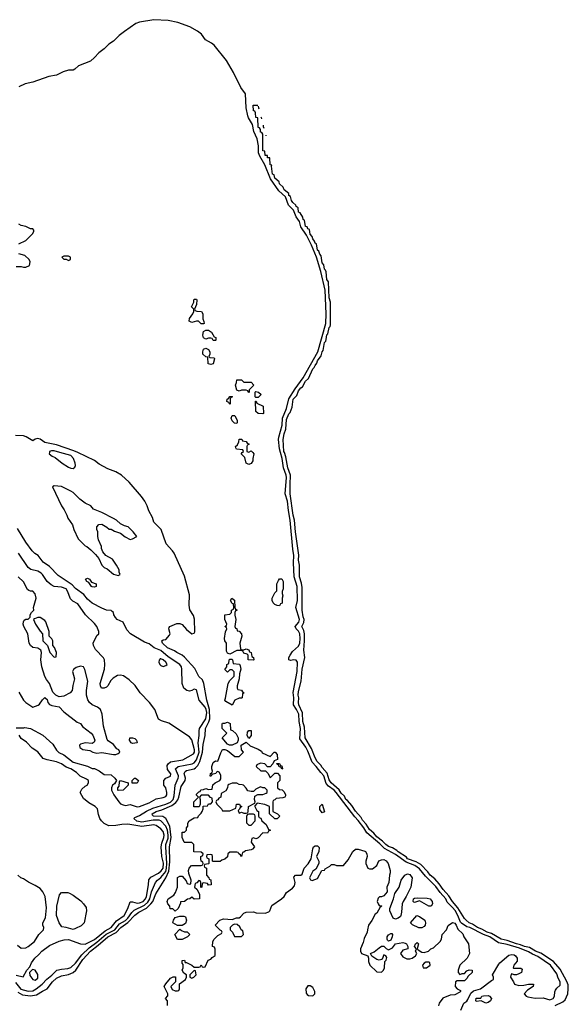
# Model space of a CAD drawing. Header units: inches. Extents: x 2348352 to 2479776, y 460422 to 613655.
# Tile 590 of 590: x 2453159 to 2457786, y 605341 to 613655. Entities that reach past the tile are written whole.
import ezdxf

# ---------------------------------------------------------------- set-up
doc = ezdxf.new("R2010")
doc.units = ezdxf.units.IN
doc.header["$MEASUREMENT"] = 0
doc.layers.add('C4650', color=7, linetype='Continuous')
doc.layers.add('C4651', color=7, linetype='Continuous')

msp = doc.modelspace()

# ---------------------------------------------------------------- linework, layer by layer
at = {"layer": 'C4650', "color": 4}
for points, elevation in [([(2453142.7, 605442.7), (2453181.3, 605421.3), (2453250, 605411.9), (2453299.1, 605420.9), (2453350, 605452.9), (2453390, 605470.3), (2453434.5, 605530), (2453470, 605561.2), (2453510, 605580.7), (2453570, 605593.4), (2453610.6, 605609.4), (2453631.8, 605628.2), (2453690, 605718.5), (2453755, 605790), (2453820.6, 605839.4), (2453902, 605910), (2453972.9, 605947.1), (2454011, 605989), (2454070, 606031.8), (2454130, 606093.6), (2454162.7, 606117.3), (2454227, 606153), (2454266, 606190), (2454282.5, 606210), (2454307.6, 606272.4), (2454390, 606408.7), (2454415.6, 606464.4), (2454423.9, 606543.9), (2454421.8, 606670), (2454435.6, 606750), (2454423.9, 606843.9), (2454390.6, 606910.6), (2454367, 606927), (2454288, 606930), (2454278, 606938), (2454275.1, 606950), (2454309.4, 606970), (2454356.9, 606983.1), (2454441.4, 607018.6), (2454475.4, 607044.6), (2454492.4, 607067.6), (2454501.4, 607090), (2454521, 607179), (2454553.5, 607230), (2454557.2, 607250), (2454546.6, 607290), (2454552.9, 607307.1), (2454565, 607315), (2454630, 607330.2), (2454642.1, 607337.9), (2454661.4, 607358.6), (2454677.5, 607390), (2454701, 607470), (2454706.2, 607533.8), (2454722, 607610), (2454726, 607670), (2454754.4, 607725.6), (2454761.8, 607750), (2454759.8, 607830), (2454736.4, 607910), (2454712.6, 608050), (2454699.3, 608079.3), (2454669.4, 608110), (2454635.6, 608175.6), (2454550, 608273.2), (2454529.6, 608289.6), (2454484, 608310), (2454465.4, 608325.4), (2454405.2, 608350), (2454362, 608390), (2454358, 608410), (2454370, 608418), (2454390, 608422), (2454423.1, 608456.9), (2454428.7, 608470), (2454415.3, 608510), (2454418, 608522), (2454426, 608530), (2454484.9, 608555.1), (2454510, 608557.1), (2454530, 608547.3), (2454565.1, 608505.1), (2454610, 608467.7), (2454630, 608476), (2454634.5, 608485.5), (2454633.3, 608593.3), (2454623.3, 608623.3), (2454593.1, 608673.1), (2454587, 608710), (2454590, 608798), (2454550, 608955.1), (2454460.4, 609150), (2454448, 609170), (2454392.6, 609230), (2454350.7, 609350.7), (2454291.1, 609411.1), (2454277.6, 609450), (2454246.9, 609506.9), (2454234.3, 609550), (2454214.7, 609590), (2454186.6, 609630), (2454083.1, 609750), (2454018, 609810), (2453970, 609836.4), (2453902, 609862), (2453830, 609903), (2453790, 609932.4), (2453647.6, 610000)], 24), ([(2453408.7, 610000), (2453406, 609990), (2453431.3, 609970), (2453457.1, 609957.1), (2453516, 609910), (2453570, 609877.3), (2453590, 609867.3), (2453610, 609866), (2453624, 609876), (2453629.1, 609890.9), (2453626.6, 609910), (2453611.6, 609950), (2453590, 609973.6), (2453497.6, 610000)], 28), ([(2455124, 610000), (2455134, 609990), (2455124.7, 609950), (2455124.7, 609930), (2455110, 609906), (2455090, 609898), (2455068, 609910), (2455058, 609958), (2455026, 609990), (2455036, 610000)], 16), ([(2456880.4, 605290), (2456905.6, 605350), (2456930, 605368), (2456939, 605381), (2456965, 605435), (2456986.3, 605453.7), (2457046, 605470), (2457138, 605542), (2457154, 605550), (2457155.3, 605570), (2457148, 605590), (2457201.7, 605678.3), (2457210, 605690.8), (2457283.5, 605756.5), (2457310, 605762), (2457330, 605757), (2457342, 605750), (2457355.5, 605730), (2457354.6, 605705.4), (2457326.8, 605670), (2457322, 605650), (2457324.7, 605644.7), (2457384.7, 605644.7), (2457396.9, 605636.9), (2457391, 605610), (2457370, 605597.2), (2457349.1, 605589.1), (2457328.9, 605588.9), (2457310, 605598), (2457304.7, 605595.3), (2457298, 605570), (2457324.7, 605530), (2457331.1, 605511.1), (2457370, 605500.7), (2457410, 605502), (2457451.1, 605511.1), (2457492, 605510), (2457491.3, 605490), (2457441.1, 605458.9), (2457414.8, 605430), (2457431, 605410), (2457444.4, 605404.4), (2457506.3, 605393.7), (2457574.4, 605394.4), (2457630, 605377.3), (2457658, 605390), (2457669.3, 605410), (2457672.7, 605447.3), (2457678.6, 605461.4), (2457690, 605478), (2457718, 605502), (2457717, 605530), (2457701.4, 605561.4), (2457690, 605599.3), (2457635.4, 605670), (2457530, 605744.2), (2457484, 605764), (2457450, 605784.8), (2457375.6, 605815.6), (2457270, 605846.3), (2457198.7, 605858.7), (2457123.5, 605910), (2457070, 605930.7), (2456956.2, 605990), (2456930, 605995.1), (2456886, 606026), (2456875.6, 606035.6), (2456854.8, 606090), (2456831.4, 606131.4), (2456810, 606158.7), (2456763.3, 606203.3), (2456753.6, 606230), (2456705.6, 606285.6), (2456670, 606336), (2456582.3, 606422.3), (2456530, 606484.4), (2456491.5, 606511.5), (2456420, 606540), (2456330, 606607), (2456235.1, 606655.1), (2456195.1, 606695.1), (2456087.5, 606787.5), (2456061.6, 606830), (2456013.6, 606893.6), (2455984.6, 606924.6), (2455827.4, 607130), (2455810, 607149), (2455763.1, 607183.1), (2455744.2, 607204.2), (2455723.1, 607270), (2455697.5, 607297.4), (2455659.8, 607350), (2455625, 607385), (2455590, 607478.9), (2455572, 607512), (2455521.8, 607581.8), (2455528.3, 607670), (2455516.3, 607730), (2455512.7, 607790), (2455494, 607830), (2455467.2, 607870), (2455470.7, 607930), (2455465.1, 607974.9), (2455498.4, 608150), (2455500.7, 608230), (2455490, 608246), (2455470, 608249.2), (2455444, 608244), (2455428.7, 608250), (2455429.2, 608270), (2455439.3, 608290), (2455461, 608319), (2455510, 608365.3), (2455520.3, 608390), (2455524, 608430), (2455520.7, 608470), (2455511.1, 608491.1), (2455491.1, 608510), (2455483, 608530), (2455512.7, 608567.3), (2455519.8, 608590), (2455489, 608690), (2455500.7, 608750), (2455497.7, 608870), (2455473.6, 608950), (2455468.3, 609068.3), (2455472.3, 609130), (2455463.2, 609183.2), (2455441.3, 609430), (2455425.4, 609510), (2455417.2, 609590), (2455398.5, 609650), (2455409.1, 609790), (2455406.2, 609810), (2455383.2, 609870), (2455372.7, 609950), (2455358.4, 610000)], 16), ([(2457675.1, 605330), (2457739.8, 605360.2), (2457760.4, 605379.6), (2457782.2, 605430), (2457786.2, 605470), (2457783.9, 605503.9), (2457773.4, 605533.4), (2457717.4, 605637.4), (2457661.1, 605701.1), (2457553.3, 605773.3), (2457509.6, 605790), (2457459.6, 605819.6), (2457417, 605830), (2457383.9, 605843.9), (2457349.3, 605850), (2457270, 605879.2), (2457219.3, 605890), (2457138.9, 605938.9), (2457100.9, 605950), (2457056.2, 605976.2), (2457020.7, 605990), (2456978, 606018), (2456949.6, 606030), (2456924.2, 606050), (2456910, 606064.2), (2456855.3, 606155.3), (2456809.7, 606210), (2456778, 606258), (2456730, 606309.7), (2456698.2, 606358.2), (2456659.6, 606399.6), (2456620.5, 606430), (2456600.1, 606460.1), (2456541.4, 606521.4), (2456504.2, 606544.2), (2456430, 606569.8), (2456422.7, 606582.7), (2456350, 606628.5), (2456340.1, 606640.1), (2456302.5, 606662.5), (2456270, 606672.3), (2456246.6, 606690), (2456219.6, 606719.6), (2456170, 606754.5), (2456145.8, 606785.8), (2456110, 606818), (2456081.4, 606861.4), (2456050, 606896), (2456038, 606918), (2455990, 606972.7), (2455960.5, 607020.5), (2455922.7, 607062.7), (2455909.8, 607070), (2455897.2, 607097.2), (2455870, 607123.6), (2455853.1, 607153.1), (2455786.9, 607210), (2455770, 607236), (2455753.1, 607293.1), (2455710, 607340.9), (2455700.1, 607360.1), (2455668.3, 607390), (2455650, 607421.2), (2455619.5, 607499.5), (2455566.3, 607590), (2455562.2, 607682.2), (2455547.3, 607730), (2455543.1, 607803.1), (2455512.3, 607870), (2455509.7, 607890), (2455514.5, 607930), (2455508.4, 607950), (2455510, 607982), (2455532, 608068), (2455542.6, 608170), (2455564.5, 608270), (2455554, 608330), (2455561.7, 608410), (2455560.5, 608470), (2455556.1, 608496.1), (2455539.5, 608530), (2455556.3, 608563.7), (2455558.7, 608590), (2455548.5, 608611.5), (2455541.1, 608670), (2455540.5, 608860.5), (2455536.3, 608896.3), (2455519.6, 608950), (2455517.6, 609050), (2455509.8, 609090), (2455512.1, 609132.1), (2455484.5, 609330), (2455477.6, 609430), (2455465.8, 609470), (2455439.7, 609650), (2455438.7, 609730), (2455444, 609810), (2455420.5, 609870), (2455404.2, 609964.2), (2455390.9, 610000)], 12), ([(2453123.9, 605523.9), (2453167.9, 605467.9), (2453230, 605450.3), (2453270, 605454.6), (2453297.6, 605470), (2453347.3, 605510), (2453386, 605554), (2453430, 605586), (2453471.7, 605628.3), (2453510, 605638), (2453564.1, 605644.1), (2453590, 605652.7), (2453630, 605688.5), (2453681.7, 605758.3), (2453743.5, 605816.5), (2453810, 605864.3), (2453888, 605932), (2453960.3, 605970), (2453999.7, 606020.3), (2454050, 606049.4), (2454070, 606067.2), (2454104.2, 606115.8), (2454125.1, 606134.9), (2454210, 606178.4), (2454238.2, 606201.8), (2454257.3, 606230), (2454270.6, 606289.4), (2454305.1, 606370), (2454320.5, 606390), (2454350, 606411.6), (2454390, 606461.7), (2454398.1, 606490), (2454400.8, 606530), (2454390.6, 606670), (2454392.3, 606690), (2454410, 606744), (2454411.6, 606768.4), (2454404.5, 606810), (2454390, 606846.3), (2454350, 606889.7), (2454334.3, 606894.3), (2454284.7, 606895.3), (2454190, 606879.3), (2454147.5, 606887.5), (2454120.9, 606910), (2454130, 606919.1), (2454170, 606935.6), (2454227.6, 606972.4), (2454281.7, 606998.3), (2454390.3, 607030.3), (2454430, 607046.4), (2454452.9, 607070), (2454462, 607102), (2454469.7, 607190), (2454496.3, 607250), (2454497.7, 607262.3), (2454498.3, 607270), (2454471.5, 607330), (2454494, 607350), (2454612.7, 607370), (2454630, 607378.7), (2454650, 607406.4), (2454671.3, 607470), (2454664.2, 607550), (2454673.7, 607610), (2454671.1, 607650), (2454676.4, 607670), (2454727.7, 607750), (2454736.1, 607803.9), (2454732.5, 607830), (2454723.4, 607850), (2454671.6, 607910), (2454650, 607995.3), (2454630, 608002), (2454610.8, 607989.2), (2454590, 607984), (2454568, 607990), (2454542, 608010), (2454529.2, 608050), (2454526.6, 608170), (2454522, 608190), (2454509.5, 608210), (2454410, 608274.3), (2454350, 608327.2), (2454292, 608352), (2454250, 608383.6), (2454210, 608398.4), (2454094, 608470), (2454063.3, 608503.3), (2454030, 608568), (2453982, 608590), (2453966.8, 608606.8), (2453953.2, 608630), (2453949, 608650), (2453938.9, 608658.9), (2453930, 608665.2), (2453890, 608669.2), (2453850, 608685.2), (2453770, 608729.3), (2453730, 608761.2), (2453700.1, 608800.1), (2453630, 608853.2), (2453601.7, 608881.7), (2453481.7, 608961.7), (2453410, 609039), (2453355.5, 609075.5), (2453315.3, 609130), (2453287.2, 609147.2), (2453264, 609170), (2453210, 609242), (2453138.6, 609358.6)], 28), ([(2453130, 607674), (2453194, 607674), (2453202, 607678), (2453250, 607671), (2453353.7, 607613.7), (2453436.7, 607536.7), (2453470, 607486), (2453487.9, 607467.9), (2453530, 607446), (2453610, 607384.7), (2453730, 607350.8), (2453770, 607331), (2453790.6, 607330.6), (2453830, 607311), (2453870, 607281), (2453930, 607278), (2453962, 607250), (2453974, 607230), (2453956.9, 607203.1), (2453942, 607190), (2453934, 607170), (2453934, 607150), (2453952, 607110), (2453994.8, 607050), (2454010, 607034.8), (2454030, 607024), (2454050, 607020.7), (2454090, 607027.3), (2454150, 607007.7), (2454170, 607010.8), (2454250, 607041.6), (2454310, 607075.5), (2454370, 607086), (2454390, 607096), (2454399.3, 607110), (2454400.9, 607130), (2454390, 607168), (2454375.3, 607190), (2454375.3, 607230), (2454390, 607251.3), (2454430, 607267.3), (2454433.6, 607286.4), (2454404.7, 607324.7), (2454403.1, 607356.9), (2454409.7, 607370.3), (2454430, 607388.4), (2454534.5, 607405.5), (2454623.3, 607456.7), (2454632.2, 607470), (2454632.1, 607490), (2454610, 607573.2), (2454590, 607598), (2454415.9, 607715.9), (2454353.6, 607733.6), (2454330, 607748), (2454297.2, 607830), (2454253.2, 607890), (2454175.1, 607970), (2454132.8, 608032.8), (2454080.8, 608080.8), (2454034, 608114), (2454010, 608119.5), (2453983.1, 608116.9), (2453946.4, 608093.6), (2453926, 608074), (2453901, 608030), (2453890, 608019), (2453870, 608009.2), (2453848.7, 608010), (2453839, 608030), (2453837.2, 608050), (2453872.7, 608170), (2453877.2, 608210), (2453874, 608250), (2453866.3, 608266.3), (2453798, 608338), (2453782, 608370), (2453778, 608390), (2453810, 608454), (2453826, 608470), (2453826, 608490), (2453808.7, 608530), (2453790, 608555.3), (2453714, 608630), (2453650, 608721.2), (2453605.4, 608745.4), (2453585.8, 608765.8), (2453562.9, 608830), (2453550, 608849.3), (2453510, 608864.5), (2453447.8, 608867.8), (2453423, 608883), (2453391.5, 608911.5), (2453352, 608970), (2453340.1, 608980.1), (2453310, 608996.9), (2453253.4, 609013.4), (2453229.3, 609030), (2453149.5, 609150)], 32), ([(2453150, 607976), (2453190.7, 607910), (2453210.8, 607890), (2453270, 607851), (2453313.6, 607866.4), (2453324.7, 607875.3), (2453350, 607912), (2453370, 607931.3), (2453374, 607930), (2453390, 607914), (2453394.8, 607890), (2453410, 607871), (2453430, 607862.8), (2453490, 607851.3), (2453530, 607811), (2453644.5, 607724.5), (2453670, 607711), (2453687.9, 607687.9), (2453761, 607630), (2453774.2, 607614.2), (2453791.3, 607570), (2453785.4, 607554.6), (2453770, 607542), (2453710, 607548.7), (2453670, 607538), (2453662, 607530), (2453666, 607510), (2453690, 607491.3), (2453750, 607484.7), (2453774, 607470), (2453810, 607461), (2453850, 607466), (2453950, 607451.3), (2453970, 607451.3), (2453990, 607458), (2454002, 607470), (2453994, 607490), (2453978.6, 607498.6), (2453950, 607533.2), (2453904.7, 607564.7), (2453897.2, 607577.2), (2453864.5, 607690), (2453853.2, 607790), (2453841.2, 607830), (2453815.3, 607850), (2453769.6, 607869.6), (2453748, 607888), (2453733.1, 607913.1), (2453722.9, 607950), (2453720.9, 607990), (2453733.2, 608070), (2453709.1, 608169.1), (2453695.3, 608190), (2453670, 608195.3), (2453635.3, 608184.7), (2453611.1, 608168.9), (2453604.7, 608150), (2453622, 608090), (2453606.4, 608033.6), (2453601, 607990), (2453584.7, 607970), (2453530, 607942.7), (2453490, 607936), (2453462, 607950), (2453437.2, 607977.2), (2453410, 608048.7), (2453383.3, 608083.3), (2453369.5, 608109.5), (2453344.5, 608190), (2453336, 608250), (2453342, 608310), (2453338, 608330), (2453310, 608348.7), (2453270, 608353.2), (2453249.2, 608370), (2453237.2, 608390), (2453226, 608470), (2453194, 608530), (2453189, 608550), (2453189.1, 608570.9), (2453196.4, 608583.6), (2453210, 608592), (2453230, 608594), (2453246, 608610), (2453248, 608630), (2453258, 608650), (2453278, 608670), (2453275.3, 608690), (2453297.2, 608770), (2453290, 608806), (2453270, 608828), (2453248.9, 608828.9), (2453234.6, 608834.6), (2453224.7, 608844.7), (2453190, 608908), (2453145.2, 608950)], 36), ([(2453130, 605586), (2453187.3, 605572.7), (2453218, 605630), (2453244, 605656), (2453257.2, 605690), (2453286, 605730), (2453320.1, 605759.9), (2453345.2, 605790), (2453410, 605837.3), (2453490, 605874.8), (2453533.6, 605886.4), (2453570, 605886.8), (2453670.7, 605850.7), (2453710, 605848.2), (2453790, 605889.1), (2453878.3, 605961.7), (2453931.2, 605990), (2453974.9, 606045.1), (2454039.7, 606090), (2454069.6, 606150), (2454090, 606204.7), (2454110, 606207.3), (2454150, 606195.3), (2454170, 606198.3), (2454198.7, 606210), (2454220.4, 606230), (2454228.7, 606250), (2454245.1, 606350), (2454247.3, 606392.7), (2454265.4, 606414.6), (2454330, 606447.6), (2454353.1, 606466.9), (2454369.7, 606490), (2454372.1, 606532.1), (2454357.6, 606590), (2454353.1, 606670), (2454357.8, 606702.2), (2454375.6, 606750), (2454378, 606770), (2454370, 606799.5), (2454350, 606822.9), (2454310.8, 606850.8), (2454290, 606855.1), (2454190, 606840.9), (2454070, 606861.2), (2454019.8, 606860.2), (2453970, 606849.2), (2453910, 606849), (2453870, 606868), (2453848.9, 606888.9), (2453835.3, 606910), (2453823.1, 606943.1), (2453814, 606990), (2453794, 607010), (2453741.6, 607041.6), (2453698, 607078), (2453668, 607130), (2453683.1, 607156.9), (2453710, 607182), (2453728.4, 607191.6), (2453738, 607210), (2453738, 607230), (2453723.1, 607243.1), (2453667.3, 607267.3), (2453638, 607298), (2453589.1, 607329.1), (2453550, 607342), (2453512.3, 607372.3), (2453470, 607389), (2453390, 607404), (2453356.5, 607416.5), (2453311.5, 607471.5), (2453264.5, 607504.5), (2453215.1, 607555.1), (2453170, 607584), (2453154, 607614)], 32), ([(2454406, 605330), (2454406, 605370), (2454388, 605390), (2454407.3, 605412.7), (2454408, 605430), (2454378, 605490), (2454390, 605514), (2454430, 605562), (2454452.7, 605572.7), (2454472.7, 605572.7), (2454474, 605530), (2454432, 605490), (2454444.7, 605464.7), (2454470, 605454), (2454490, 605454), (2454502, 605458), (2454506, 605470), (2454507.3, 605512.7), (2454558, 605550), (2454566, 605570), (2454566, 605590), (2454543.1, 605603.1), (2454528, 605628), (2454538, 605650), (2454538, 605678), (2454528.9, 605688.9), (2454528, 605710), (2454550, 605712), (2454554, 605694), (2454566, 605694), (2454611.6, 605671.6), (2454630, 605654), (2454670, 605654), (2454682, 605658), (2454690, 605674), (2454698, 605658), (2454710, 605654), (2454722, 605658), (2454747.3, 605712.7), (2454770, 605722), (2454783.1, 605736.9), (2454807.3, 605752.7), (2454807.3, 605807.3), (2454802, 605822), (2454786, 605830), (2454788, 605870), (2454798, 605890), (2454830, 605922), (2454862, 605938), (2454866, 605950), (2454862, 605962), (2454850, 605966), (2454808, 606008), (2454848, 606050), (2454876.4, 606063.6), (2454950, 606058), (2454986, 606070), (2455009, 606071), (2455022, 606078), (2455048, 606110), (2455070, 606118), (2455130, 606122), (2455152.7, 606112.7), (2455230, 606111.3), (2455259, 606121), (2455268.9, 606131.1), (2455285.6, 606174.4), (2455368, 606230), (2455390, 606252), (2455410, 606284.7), (2455459.3, 606320.7), (2455478, 606342), (2455482, 606370), (2455470, 606414), (2455486, 606430), (2455530, 606431.3), (2455540.4, 606439.6), (2455557.2, 606490), (2455592.3, 606527.7), (2455618, 606570), (2455630, 606654), (2455638, 606670), (2455650, 606678), (2455670, 606678), (2455684.7, 606664.7), (2455681, 606630), (2455662, 606590), (2455682, 606550), (2455682, 606530), (2455656.9, 606483.1), (2455630, 606466), (2455602, 606410), (2455611.6, 606391.6), (2455624.7, 606384.7), (2455670, 606402), (2455706, 606470), (2455730, 606474), (2455736.4, 606483.6), (2455773.6, 606506.4), (2455790, 606522), (2455810, 606522), (2455830, 606514), (2455890, 606514), (2455930, 606562), (2455969.3, 606630.7), (2455990, 606650.8), (2456014, 606650), (2456070, 606634.8), (2456074.8, 606630), (2456086.8, 606610), (2456091, 606590), (2456078, 606550), (2456078, 606530), (2456094, 606490), (2456110, 606484.7), (2456134, 606486), (2456170, 606512), (2456186.8, 606553.2), (2456210, 606561), (2456230, 606562.8), (2456250, 606553.4), (2456266.8, 606530), (2456284.7, 606470), (2456284.7, 606450), (2456278, 606430), (2456271.3, 606370), (2456256, 606330), (2456258, 606290), (2456230, 606258), (2456210, 606248), (2456192.7, 606247.3), (2456183.6, 606236.4), (2456174, 606210), (2456182, 606190), (2456190, 606174), (2456210, 606172), (2456212, 606168), (2456198, 606162), (2456171.3, 606110), (2456158, 606102), (2456130, 606048.7), (2456102, 606010), (2456091.3, 605968.7), (2456091, 605950), (2456063.6, 605896.4), (2456056.9, 605863.1), (2456032, 605810), (2456032, 605790), (2456042, 605770), (2456094, 605750), (2456102, 605730), (2456102, 605702), (2456112, 605670), (2456170, 605616), (2456210, 605611.3), (2456228.7, 605630), (2456237.2, 605650), (2456238, 605702), (2456250, 605714), (2456254.6, 605734.6), (2456246, 605750), (2456230, 605758), (2456216.9, 605723.1), (2456210, 605718), (2456190, 605714), (2456170, 605719), (2456128, 605748), (2456118, 605770), (2456150, 605782.8), (2456190, 605818.8), (2456210, 605830.8), (2456230, 605831.3), (2456250, 605811.3), (2456270, 605802), (2456302, 605818), (2456329.2, 605850.8), (2456390, 605862), (2456410, 605858), (2456422, 605850), (2456432, 605830), (2456431.3, 605810), (2456390, 605798), (2456372, 605770), (2456390, 605742), (2456425.4, 605725.4), (2456450, 605726), (2456470, 605731.3), (2456498, 605750), (2456508, 605770), (2456498, 605790), (2456506, 605810), (2456488.7, 605830), (2456498, 605850), (2456510, 605862), (2456522, 605850), (2456512, 605810), (2456521, 605801), (2456550, 605782), (2456570, 605778), (2456606, 605790), (2456626, 605810), (2456650, 605818), (2456706, 605870), (2456716.2, 605890), (2456722.7, 605930), (2456759.3, 605970), (2456773.6, 606006.4), (2456810, 606031.3), (2456830, 606024.7), (2456841, 606010), (2456854.4, 605974.4), (2456895.3, 605935.3), (2456904.7, 605910), (2456944, 605850), (2456952, 605770), (2456932, 605730), (2456871.3, 605670), (2456858, 605630), (2456858, 605610), (2456870, 605592), (2456890, 605602), (2456910, 605602), (2456930, 605622), (2456950, 605631.3), (2456974, 605630), (2456974, 605610), (2456940.7, 605579.3), (2456930, 605558), (2456910, 605538), (2456850, 605538), (2456834, 605530), (2456832, 605490), (2456850, 605472), (2456876.9, 605456.9), (2456878, 605450), (2456870, 605442), (2456830, 605421.2), (2456790, 605417.2), (2456727.9, 605392.1), (2456698, 605350), (2456690, 605328)], 16), ([(2453139.8, 605839.8), (2453170, 605816), (2453210, 605817.3), (2453230, 605827.7), (2453282.7, 605870), (2453319, 605930), (2453359, 605970), (2453361.2, 605990), (2453352.7, 606010), (2453352.7, 606030), (2453376, 606070), (2453384.1, 606155.9), (2453372, 606250), (2453352.3, 606290), (2453330, 606318), (2453290, 606345.2), (2453232.5, 606372.5), (2453190, 606401.2), (2453168.7, 606410), (2453142, 606430)], 36)]:
    msp.add_lwpolyline(points, dxfattribs=dict(at, elevation=elevation))
for points, elevation in [([(2453450, 609718), (2453434, 609710), (2453511, 609550), (2453534.9, 609514.9), (2453557.3, 609470), (2453565.8, 609445.8), (2453604.7, 609390), (2453616, 609350), (2453651.3, 609270), (2453710, 609212), (2453725.4, 609205.4), (2453758.8, 609178.8), (2453798.8, 609138.8), (2453825.4, 609105.4), (2453852, 609050), (2453872, 609030), (2453896.8, 609016.8), (2453950, 608972), (2453990, 608962), (2454006, 608970), (2453998, 608990), (2453998, 609010), (2453975.3, 609050), (2453940.4, 609100.4), (2453886, 609130), (2453860.4, 609160.4), (2453848.4, 609188.4), (2453847.3, 609207.3), (2453823.1, 609263.1), (2453818, 609290), (2453818, 609330), (2453808.9, 609348.9), (2453808.4, 609371.6), (2453827.3, 609392.7), (2453850, 609394), (2453894, 609370), (2453912.7, 609352.7), (2453930, 609352), (2453956.9, 609336.9), (2454010, 609318), (2454047.5, 609287.5), (2454090, 609266.8), (2454109.1, 609270.9), (2454146, 609290), (2454115.3, 609330), (2454072.5, 609372.5), (2454042, 609382), (2454010, 609399), (2453975.3, 609430), (2453950, 609444), (2453850, 609494), (2453782, 609522), (2453758, 609550), (2453710, 609573.2), (2453664.8, 609604.8), (2453610, 609661.2), (2453590, 609674), (2453510, 609714)], 28), ([(2453790, 608862.9), (2453770, 608865.1), (2453763.7, 608870), (2453741.2, 608901.2), (2453726, 608910), (2453714, 608930), (2453730, 608939.1), (2453746, 608930), (2453764.5, 608904.5), (2453802.8, 608890), (2453802.8, 608870)], 24), ([(2455350, 608706), (2455330, 608708), (2455310, 608718), (2455298, 608730), (2455288, 608750), (2455288, 608770), (2455310, 608814), (2455327.3, 608832.7), (2455328.7, 608890), (2455340.4, 608919.6), (2455350, 608934), (2455370, 608934), (2455381, 608910), (2455382, 608850), (2455372.7, 608827.3), (2455372, 608810), (2455378, 608790), (2455372, 608770), (2455371.6, 608728.4), (2455358, 608722)], 16), ([(2455030, 608334), (2455050, 608334), (2455070, 608342), (2455090, 608334), (2455098, 608318), (2455111.3, 608311.3), (2455118, 608278), (2455132, 608270), (2455134, 608250), (2455130, 608246), (2455086, 608250), (2455086, 608290), (2455078, 608298), (2455050, 608306), (2455042, 608322), (2455027.3, 608327.3), (2454990, 608328), (2454930, 608298), (2454910, 608306), (2454903.1, 608323.1), (2454902, 608390), (2454889.3, 608409.3), (2454886, 608430), (2454895.3, 608484.7), (2454906, 608510), (2454902, 608522), (2454888, 608530), (2454902, 608538), (2454906, 608550), (2454889.1, 608589.1), (2454888.7, 608630), (2454930, 608634), (2454946, 608650), (2454946, 608670), (2454962, 608678), (2454966, 608690), (2454962, 608722), (2454950, 608726), (2454938, 608750), (2454948.4, 608771.6), (2454970, 608754), (2454972.7, 608692.7), (2454978, 608678), (2454992, 608670), (2454978, 608662), (2454974, 608650), (2454974, 608626), (2454982, 608590), (2454974, 608530), (2454978, 608518), (2454990, 608514), (2454994, 608494), (2455010, 608492), (2455030.8, 608470), (2455031, 608450), (2455014.8, 608390), (2455022, 608342)], 16), ([(2453330, 608608), (2453310, 608608), (2453283.6, 608596.4), (2453274, 608590), (2453292, 608550), (2453330, 608492), (2453352, 608470), (2453354, 608410), (2453394, 608370), (2453412, 608310), (2453450, 608272), (2453466, 608274), (2453468.7, 608310), (2453452.9, 608352.9), (2453438, 608370), (2453438, 608410), (2453430, 608426), (2453408.4, 608448.4), (2453408, 608490), (2453379, 608570), (2453370, 608582)], 36), ([(2454350, 608259.3), (2454343, 608257), (2454334.4, 608245.6), (2454333.4, 608230), (2454340.7, 608210), (2454350, 608200.7), (2454370, 608194), (2454390, 608200.7), (2454401.2, 608210), (2454392, 608230), (2454370, 608249.3)], 32), ([(2454950, 607868), (2454896.4, 607896.4), (2454888, 607910), (2454894.6, 607925.4), (2454918, 608050), (2454930, 608074), (2454967.3, 608112.7), (2454967.3, 608147.3), (2454950, 608166), (2454930, 608166), (2454910, 608146), (2454889.1, 608169.1), (2454906, 608190), (2454906, 608210), (2454922, 608218), (2454926, 608250), (2454930, 608254), (2454950, 608254), (2454954, 608250), (2454958, 608218), (2455011.6, 608211.6), (2455019.6, 608199.6), (2455024.7, 608170), (2455011.3, 608130), (2455010.9, 608089.1), (2454994, 608030), (2454994, 608010), (2454998, 607998), (2455030, 607994), (2455038, 607978), (2455052, 607970), (2455038, 607962), (2455034, 607930), (2455030, 607926), (2455010, 607926), (2454974, 607910)], 16), ([(2454950, 607528), (2454928.4, 607528.4), (2454910, 607538), (2454866, 607590), (2454906, 607630), (2454866, 607670), (2454866, 607710), (2454870, 607714), (2454890, 607714), (2454910, 607722), (2454932.7, 607712.7), (2454938, 607658), (2454952.7, 607652.7), (2454983.6, 607623.6), (2455002, 607590), (2455002, 607570), (2454994, 607550)], 16), ([(2455090, 607586), (2455078, 607610), (2455080.4, 607639.6), (2455090, 607654), (2455111.6, 607651.6), (2455111.3, 607610)], 16), ([(2454110, 607544), (2454098, 607550), (2454086, 607570), (2454088, 607590), (2454110, 607591.3), (2454130, 607584.7), (2454144.7, 607570), (2454150, 607548.7)], 32), ([(2455270, 607434), (2455306, 607470), (2455314, 607470), (2455331.1, 607451.1), (2455332, 607408), (2455304.7, 607395.3), (2455294, 607370), (2455270, 607346), (2455250, 607346), (2455226, 607370), (2455190, 607378), (2455158, 607362), (2455154, 607350), (2455192.7, 607312.7), (2455232.7, 607312.7), (2455254, 607290), (2455270, 607254), (2455310, 607292), (2455332, 607292), (2455354, 607270), (2455354, 607230), (2455334, 607210), (2455334, 607170), (2455350, 607154), (2455372.7, 607152.7), (2455390, 607134), (2455402, 607110), (2455399.6, 607100.4), (2455394, 607090), (2455376.9, 607083.1), (2455322, 607078), (2455310, 607066), (2455298, 607062), (2455294, 607050), (2455294, 606970), (2455334, 606950), (2455354, 606930), (2455330, 606906), (2455310, 606906), (2455266, 606950), (2455266, 607010), (2455227.3, 607027.3), (2455162, 607038), (2455142, 607018), (2455142, 607010), (2455158, 606978), (2455174, 606970), (2455174, 606930), (2455178, 606918), (2455192.7, 606912.7), (2455202, 606890), (2455238, 606858), (2455258, 606818), (2455274, 606810), (2455258, 606802), (2455250, 606786), (2455210, 606788), (2455170, 606746), (2455159.6, 606740.4), (2455150, 606738), (2455130, 606746), (2455118, 606742), (2455112, 606710), (2455138, 606670), (2455122, 606650), (2455110, 606644), (2455062, 606638), (2455050, 606626), (2455038, 606622), (2455030, 606588), (2455022, 606602), (2455006, 606610), (2455002, 606622), (2454990, 606626), (2454930, 606626), (2454914, 606610), (2454912.7, 606587.3), (2454890, 606566), (2454863.6, 606556.4), (2454850, 606546), (2454790, 606546), (2454786, 606550), (2454786, 606590), (2454782, 606602), (2454770, 606606), (2454738, 606602), (2454734, 606590), (2454738, 606578), (2454754, 606570), (2454754, 606530), (2454750, 606526), (2454718, 606522), (2454714, 606510), (2454718, 606498), (2454734, 606490), (2454734, 606430), (2454754, 606410), (2454758, 606398), (2454771.6, 606391.6), (2454774, 606350), (2454750, 606346), (2454742, 606362), (2454710, 606366), (2454698, 606362), (2454694, 606330), (2454690, 606326), (2454686, 606330), (2454686, 606370), (2454682, 606382), (2454670, 606386), (2454652.7, 606367.3), (2454638, 606362), (2454634, 606330), (2454652.7, 606312.7), (2454674, 606270), (2454674, 606230), (2454630, 606228), (2454610, 606246), (2454594, 606230), (2454572.7, 606227.3), (2454550, 606208), (2454514, 606206), (2454514, 606194), (2454494, 606150), (2454470, 606126), (2454450, 606146), (2454427.3, 606147.3), (2454426, 606170), (2454408.4, 606188.4), (2454402, 606210), (2454410, 606231.3), (2454458, 606262), (2454474, 606286), (2454489.2, 606330.8), (2454490, 606412), (2454510, 606422), (2454530, 606422), (2454562, 606382), (2454570, 606362), (2454590, 606354), (2454602, 606358), (2454606, 606390), (2454584, 606444), (2454582, 606470), (2454588.4, 606491.6), (2454608.4, 606511.6), (2454690, 606514), (2454702, 606518), (2454706, 606530), (2454702, 606542), (2454688, 606548), (2454686, 606570), (2454686, 606590), (2454702, 606598), (2454706, 606610), (2454690, 606626), (2454627.3, 606627.3), (2454626, 606690), (2454610, 606706), (2454550, 606706), (2454546, 606710), (2454528, 606750), (2454528, 606790), (2454530, 606794), (2454550, 606794), (2454566, 606810), (2454566, 606830), (2454576.4, 606843.6), (2454578, 606870), (2454588.9, 606891.1), (2454630, 606914), (2454662, 606918), (2454667.3, 606932.7), (2454690, 606954), (2454698, 606970), (2454706, 606990), (2454707.3, 607012.7), (2454742, 607018), (2454750, 607034), (2454770, 607034), (2454786, 607050), (2454782, 607082), (2454767.3, 607087.3), (2454750, 607106), (2454690, 607106), (2454674, 607090), (2454682, 607070), (2454682, 607030), (2454672.7, 607007.3), (2454628.4, 607008.4), (2454626, 607050), (2454666, 607090), (2454650, 607106), (2454650, 607114), (2454670, 607134), (2454682, 607138), (2454687.3, 607152.7), (2454710, 607154), (2454730, 607162), (2454750, 607154), (2454782, 607158), (2454787.3, 607192.7), (2454808, 607212), (2454846, 607230), (2454856.4, 607243.6), (2454856.4, 607276.4), (2454842, 607302), (2454830, 607306), (2454818, 607302), (2454811.6, 607288.4), (2454778, 607282), (2454772.7, 607267.3), (2454766, 607266), (2454768, 607290), (2454782, 607298), (2454786, 607310), (2454778, 607330), (2454778, 607350), (2454790, 607382), (2454810, 607398), (2454830, 607394), (2454854.6, 607465.4), (2454870, 607492), (2454890, 607492), (2454910, 607484.7), (2454972.7, 607432.7), (2455010, 607434), (2455046, 607470), (2455028.4, 607488.4), (2455026, 607530), (2455070, 607554), (2455103.6, 607523.6), (2455170, 607494), (2455196.9, 607476.9), (2455204.7, 607464.7)], 16), ([(2455370, 607326), (2455362, 607342), (2455347.3, 607347.3), (2455342, 607362), (2455330, 607366), (2455327.3, 607372.7), (2455350, 607374), (2455358, 607358), (2455370, 607354), (2455374, 607330)], 16), ([(2453990, 607146), (2453986, 607150), (2453986, 607170), (2453996.4, 607183.6), (2454000.4, 607219.6), (2454008.7, 607231.3), (2454074, 607210), (2454074, 607190), (2454030, 607148.7)], 32), ([(2454108, 607208), (2454108, 607230), (2454128, 607250), (2454134, 607250), (2454162, 607230), (2454150, 607209)], 32), ([(2454990, 607208), (2454950, 607208), (2454923.6, 607196.4), (2454914, 607190), (2454911.6, 607168.4), (2454896.9, 607143.1), (2454858, 607122), (2454854, 607090), (2454838, 607082), (2454830, 607066), (2454818, 607062), (2454814, 607050), (2454822, 607030), (2454862, 606990), (2454870, 606974), (2454930, 606974), (2454982, 606998), (2454988, 607032), (2455011.6, 607031.6), (2455018, 607018), (2455032, 607010), (2455018, 607002), (2455012.7, 606987.3), (2455002, 606978), (2455010, 606954), (2455030, 606962), (2455050, 606954), (2455070, 606954), (2455082, 606958), (2455086, 606970), (2455088.9, 607011.1), (2455142, 607038), (2455146, 607050), (2455138, 607070), (2455142, 607098), (2455168.4, 607111.6), (2455208.4, 607111.6), (2455236.4, 607123.6), (2455246, 607130), (2455246, 607150), (2455227.3, 607167.3), (2455210, 607168), (2455190, 607178), (2455150, 607158), (2455130, 607138), (2455110, 607138), (2455084, 607144), (2455070, 607166), (2455046, 607190), (2455034.6, 607194.6), (2455010, 607198)], 16), ([(2455710, 606958), (2455690, 606986), (2455690, 607012), (2455710, 607032), (2455730, 606966)], 16), ([(2455130, 606946), (2455090, 606946), (2455078, 606942), (2455072.7, 606927.3), (2455072.7, 606872.7), (2455090, 606854), (2455110, 606852), (2455146, 606890), (2455146, 606930), (2455142, 606942)], 16), ([(2456330, 606059), (2456309, 606069), (2456282, 606130), (2456282, 606150), (2456312, 606230), (2456323.2, 606276.8), (2456359.3, 606330), (2456377.2, 606390), (2456408.1, 606431.9), (2456430, 606441.6), (2456450, 606437.1), (2456468, 606410), (2456458, 606330), (2456418.4, 606250), (2456392, 606210), (2456385.3, 606190), (2456380.5, 606119.5), (2456374, 606090), (2456370, 606082), (2456350, 606069.2)], 16), ([(2453610, 605973.2), (2453550, 605989), (2453513.6, 605993.6), (2453490, 606028), (2453469.6, 606090), (2453472, 606170), (2453493.6, 606266.4), (2453510, 606284.7), (2453563.6, 606283.6), (2453579.6, 606279.6), (2453610, 606262), (2453674.4, 606214.4), (2453698, 606190), (2453718, 606158), (2453721, 606130), (2453701, 606030), (2453676.3, 606003.7), (2453630, 605981.2)], 32), ([(2456630, 606169), (2456610, 606169.2), (2456530, 606215.3), (2456490, 606201.2), (2456483.2, 606203.2), (2456479, 606210), (2456481.2, 606230), (2456490, 606237.3), (2456510, 606240.7), (2456596.1, 606236.1), (2456622, 606230), (2456638.8, 606210), (2456640.7, 606190)], 16), ([(2454490, 606006), (2454449, 606029), (2454455.3, 606050), (2454470, 606074), (2454510, 606084.7), (2454543.6, 606083.6), (2454558, 606078), (2454564.7, 606050), (2454556, 606024), (2454530, 606006)], 16), ([(2456525.4, 605985.4), (2456472.9, 606012.9), (2456455.3, 606030), (2456509.3, 606090.7), (2456530, 606083), (2456576.3, 606050), (2456583, 606030), (2456579.1, 606010), (2456570, 605997.2), (2456550, 605986.6)], 16), ([(2454550, 605954), (2454570, 605954), (2454594, 605930), (2454574, 605910), (2454530, 605888), (2454490, 605888), (2454466, 605930), (2454510, 605974), (2454523.6, 605963.6)], 16), ([(2454970, 606018), (2454954, 606010), (2454934, 605990), (2454934, 605970), (2454954, 605950), (2454970, 605914), (2455030, 605914), (2455046, 605930), (2455042, 605962), (2455026, 605970), (2455015.3, 605995.3), (2454994, 606014)], 16), ([(2456270, 605874), (2456261.5, 605881.5), (2456257.2, 605890), (2456259.3, 605910), (2456270, 605926), (2456290, 605938), (2456298, 605938), (2456302, 605930), (2456300.7, 605910), (2456290, 605882)], 16), ([(2453266, 605634), (2453242, 605610), (2453243.6, 605583.6), (2453270, 605550.8), (2453290, 605545.5), (2453310, 605561), (2453311.2, 605591.2), (2453290, 605629.2)], 32), ([(2454630, 605626), (2454594, 605590), (2454594, 605570), (2454610, 605562), (2454626, 605570), (2454646, 605590), (2454642, 605622)], 16), ([(2456583.5, 605696.5), (2456570, 605688.7), (2456556, 605670), (2456562, 605650), (2456590, 605647.3), (2456622, 605670), (2456618, 605690), (2456610, 605695.3)], 16), ([(2455590, 605498), (2455571.3, 605470), (2455575.3, 605435.3), (2455582.8, 605422.8), (2455595.3, 605415.3), (2455630, 605411.3), (2455648.7, 605430), (2455649, 605450), (2455630, 605482), (2455610, 605495.3)], 16), ([(2457090, 605349.5), (2457050, 605368.7), (2457010, 605364), (2457005.2, 605370), (2457010, 605391.3), (2457048, 605392), (2457058, 605410), (2457070, 605413.4), (2457110, 605414.8), (2457122, 605410), (2457138, 605390), (2457130.8, 605370), (2457110, 605355.3)], 12)]:
    msp.add_lwpolyline(points, close=True, dxfattribs=dict(at, elevation=elevation))
at = {"layer": 'C4651', "color": 4}
for points, elevation in [([(2455358.4, 610000), (2455349.8, 610030), (2455341.8, 610110), (2455343.7, 610130), (2455372.6, 610230), (2455374.8, 610290), (2455410, 610370.6), (2455427.4, 610452.6), (2455481.8, 610538.2), (2455550.6, 610630), (2455673.4, 610850), (2455741.6, 611090), (2455744.4, 611170), (2455734, 611370), (2455699.5, 611530), (2455661.7, 611650), (2455620.5, 611750), (2455576.6, 611836.6), (2455530, 611905.1), (2455518.4, 611950), (2455491.4, 611990), (2455467.3, 612047.3), (2455424.9, 612090), (2455400, 612160), (2455343.4, 612210), (2455273.4, 612310), (2455227.4, 612430), (2455182.8, 612502.8), (2455173.6, 612530), (2455172.2, 612590), (2455161, 612650), (2455134.4, 612710), (2455122.9, 612770), (2455087.6, 612827.6), (2455083.5, 612843.5), (2455069.8, 612910), (2455063.2, 613030), (2455023.6, 613083.6), (2454961, 613210), (2454901.8, 613310), (2454798.8, 613438.8), (2454776.7, 613456.7), (2454725.9, 613486), (2454692.4, 613532.4), (2454658.4, 613558.4), (2454594.7, 613594.7), (2454492.1, 613632.1), (2454410, 613648.5), (2454290, 613655), (2454170, 613633.7), (2454137.8, 613622.2), (2454043.7, 613556.3), (2453998.7, 613521.3), (2453950, 613473.8), (2453910, 613449), (2453872.1, 613407.9), (2453825.6, 613374.4), (2453790, 613335.2), (2453754.9, 613305.1), (2453655.7, 613264.3), (2453623.6, 613236.4), (2453610, 613229.8), (2453570, 613228.7), (2453525.9, 613214.1), (2453470, 613187.8), (2453403.9, 613176.1), (2453270, 613128.5), (2453205.7, 613114.3), (2453150, 613088.5)], 16), ([(2455390.9, 610000), (2455387.2, 610010), (2455382, 610110), (2455390, 610158), (2455402.3, 610197.7), (2455410, 610278), (2455430, 610326), (2455440.7, 610339.3), (2455456.6, 610383.4), (2455466.6, 610450), (2455497.2, 610482.8), (2455510, 610520.7), (2455530, 610546.8), (2455544.2, 610555.8), (2455570, 610604), (2455594, 610626), (2455630, 610706.8), (2455643, 610717), (2455650, 610736), (2455664.4, 610755.6), (2455670, 610774.8), (2455702.5, 610817.5), (2455710, 610851), (2455718.4, 610861.6), (2455729.8, 610930), (2455739.7, 610940.3), (2455744.9, 610955.1), (2455750, 610994.8), (2455758, 611002), (2455770, 611056), (2455777, 611063), (2455781.5, 611078.5), (2455779, 611270), (2455770, 611306), (2455762.7, 611442.7), (2455750, 611462), (2455744.8, 611524.8), (2455739.5, 611539.5), (2455730, 611549), (2455723.7, 611583.7), (2455710, 611602), (2455701.2, 611661.2), (2455690, 611675.3), (2455681.2, 611701.2), (2455670, 611709.3), (2455661.2, 611761.2), (2455650, 611769.3), (2455645.8, 611785.8), (2455630, 611804), (2455625.4, 611825.4), (2455610, 611844), (2455603.1, 611883.1), (2455590, 611889.2), (2455584.7, 611904.7), (2455570, 611909.3), (2455562, 611962), (2455550, 611969), (2455547.3, 611987.3), (2455523.1, 612023.1), (2455510, 612029), (2455506.3, 612066.3), (2455490, 612078), (2455487.7, 612087.7), (2455462, 612110), (2455450, 612128), (2455443.1, 612163.1), (2455430, 612169.2), (2455427.6, 612187.6), (2455390, 612218), (2455382, 612242), (2455350, 612268.7), (2455346, 612286), (2455310, 612318), (2455304.7, 612344.7), (2455290, 612349.4), (2455282, 612418), (2455286, 612426), (2455270, 612428.7), (2455267.3, 612487.3), (2455250, 612488.7), (2455248, 612508), (2455230, 612509), (2455226, 612546), (2455210, 612548), (2455208.4, 612688.4), (2455202, 612702), (2455190, 612706), (2455188.4, 612728.4), (2455182, 612742), (2455170, 612746), (2455166, 612826), (2455150, 612828), (2455148.4, 612868.4), (2455142, 612882), (2455130, 612886), (2455127.3, 612932.7), (2455167.4, 612932)], 12), ([(2455170.7, 612923.6), (2455171.6, 612911.6), (2455176.6, 612901.1)], 12), ([(2455193.9, 612833.7), (2455194, 612830), (2455198, 612818)], 12), ([(2455211.6, 612764.8), (2455212, 612752), (2455218, 612738), (2455218.5, 612737.8)], 12), ([(2455233.7, 612678.9), (2455234, 612674), (2455235, 612673.9)], 12), ([(2453150, 611762.8), (2453210, 611791), (2453268.7, 611850), (2453278, 611870), (2453276.4, 611876.4), (2453268, 611888), (2453250, 611888.7), (2453210, 611909), (2453170, 611918), (2453150, 611928)], 24), ([(2453130, 611571.3), (2453170, 611572), (2453190, 611564.7), (2453210, 611564.7), (2453242, 611578), (2453246, 611610), (2453238, 611630), (2453203.1, 611663.1), (2453150, 611679)], 24), ([(2453647.6, 610000), (2453615.3, 610015.3), (2453470, 610064.5), (2453370, 610085.6), (2453330, 610112.4), (2453310, 610118.9), (2453290, 610114), (2453270, 610099.3), (2453212.5, 610132.5), (2453190, 610139.8), (2453123, 610143)], 24), ([(2455036, 610000), (2455046, 610010), (2455042, 610022), (2454988.4, 610028.4), (2454980.4, 610040.4), (2454978, 610050), (2454995.3, 610064.7), (2455008, 610090), (2455010, 610114), (2455032.7, 610112.7), (2455038, 610098), (2455070, 610094), (2455078, 610078), (2455092.7, 610072.7), (2455092.7, 610067.3), (2455078, 610062), (2455074, 610050), (2455074, 610010), (2455090, 610002), (2455110, 610014), (2455124, 610000)], 16), ([(2453497.6, 610000), (2453450, 610013.6), (2453426.2, 610013.8), (2453411.1, 610008.9), (2453408.7, 610000)], 28)]:
    msp.add_lwpolyline(points, dxfattribs=dict(at, elevation=elevation))
for points, elevation in [([(2453570, 611658), (2453530, 611658), (2453514, 611650), (2453530, 611634), (2453550, 611634), (2453570, 611622), (2453586, 611630), (2453586, 611650)], 24), ([(2454690, 611086), (2454668, 611108), (2454650, 611108.7), (2454610, 611098), (2454588.7, 611108.7), (2454590, 611132), (2454618, 611170), (2454626, 611190), (2454626, 611210), (2454608, 611230), (2454626, 611270), (2454626, 611290), (2454630, 611294), (2454650, 611294), (2454652, 611290), (2454651.1, 611248.9), (2454634, 611210), (2454638, 611198), (2454652.7, 611192.7), (2454692, 611190), (2454702, 611170), (2454702, 611130), (2454712.7, 611107.3), (2454714, 611090), (2454710, 611086)], 16), ([(2454790, 610946), (2454782, 610962), (2454770, 610966), (2454750, 610966), (2454730, 610958), (2454708.9, 610968.9), (2454702, 610990), (2454710, 611022), (2454728, 611032), (2454750, 611032), (2454776.9, 611016.9), (2454798, 610978), (2454814, 610970), (2454814, 610950), (2454810, 610946)], 16), ([(2454770, 610742), (2454749.4, 610749.4), (2454746, 610806), (2454730, 610808), (2454704, 610830), (2454702, 610850), (2454710, 610872), (2454730, 610882), (2454751.1, 610871.1), (2454762, 610850), (2454762, 610830), (2454754, 610810), (2454762, 610802), (2454799.6, 610799.6), (2454802, 610790), (2454790, 610748)], 16), ([(2455050, 610594), (2455110, 610594), (2455134, 610570), (2455094, 610530), (2455094, 610510), (2455090, 610506), (2455082, 610522), (2455070, 610526), (2455030, 610526), (2455010, 610518), (2454990, 610526), (2454978, 610570), (2454988, 610590), (2454990, 610614), (2455030, 610614)], 16), ([(2454930, 610406), (2454922, 610422), (2454906, 610430), (2454908, 610450), (2454922, 610458), (2454930, 610474), (2454950, 610474), (2454954, 610470), (2454938, 610462), (2454934, 610450), (2454934, 610410)], 16), ([(2455150, 610466), (2455146, 610470), (2455146, 610510), (2455150, 610514), (2455174, 610510), (2455194, 610490), (2455170, 610466)], 16), ([(2455210, 610326), (2455168.9, 610328.9), (2455150, 610346), (2455147.3, 610432.7), (2455152.7, 610432.7), (2455158, 610418), (2455212.7, 610392.7), (2455214, 610330)], 16), ([(2454990, 610246), (2454970, 610248.7), (2454950, 610268), (2454942, 610290), (2454950, 610314), (2454970, 610314), (2454974, 610310), (2454992, 610272), (2454994, 610250)], 16)]:
    msp.add_lwpolyline(points, close=True, dxfattribs=dict(at, elevation=elevation))

doc.saveas('drawing.dxf')
